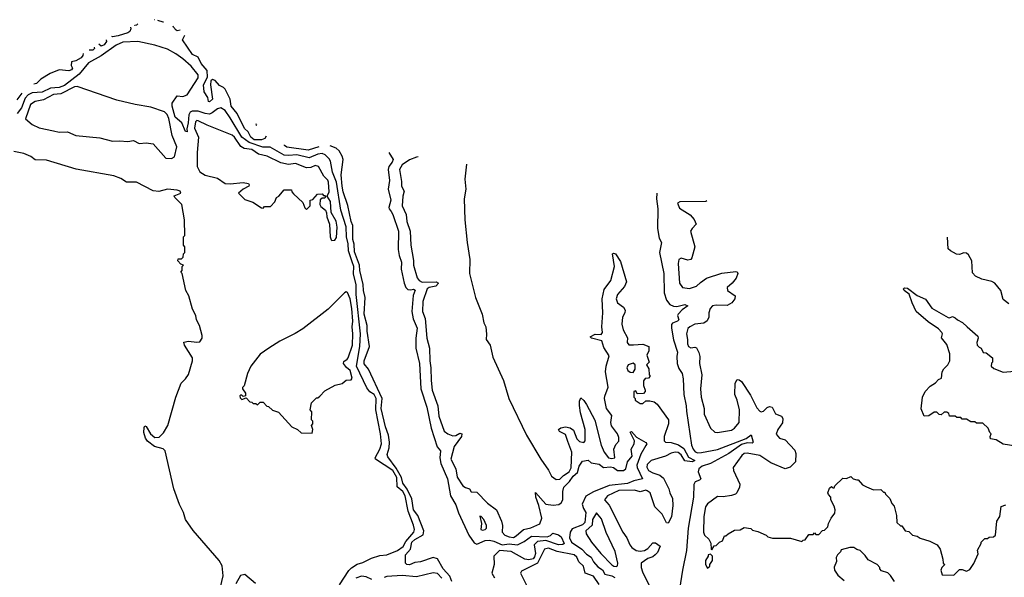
# Model space of a CAD drawing. Extents: x 1966327 to 2147849, y 395140 to 552178.
# Tile 314 of 316: x 2086296 to 2093294, y 545425 to 549389. Entities that reach past the tile are written whole.
import ezdxf

# ---------------------------------------------------------------- set-up
doc = ezdxf.new("R2010")
doc.units = 0

msp = doc.modelspace()

# ---------------------------------------------------------------- linework, layer by layer
at = {"layer": '0CON20XD'}
for points in [[(2087135.7, 549360.3), (2087125, 549350), (2087115, 549348), (2087113.1, 549349.7)], [(2087254.8, 549388.6), (2087251.2, 549388.9)], [(2087318.6, 549371.8), (2087315, 549370.8), (2087276.5, 549383.7)], [(2087435.4, 549314.4), (2087415, 549308.8), (2087406.7, 549315), (2087388.8, 549335), (2087386.2, 549342)], [(2087083.7, 549336), (2087085.5, 549325), (2087078.8, 549305), (2087065, 549295.3), (2086995, 549273.8), (2086955, 549266.9), (2086950.4, 549268.3)], [(2088047.5, 548560.7), (2088038.1, 548545), (2088015, 548534), (2087962.5, 548535), (2087937.8, 548555), (2087920.6, 548590.6), (2087893.1, 548615), (2087842.2, 548722.2), (2087798.5, 548775), (2087790.6, 548825), (2087755, 548895.7), (2087745, 548907.3), (2087715, 548920.8), (2087685, 548956.9), (2087665, 548962.9), (2087654.5, 548955), (2087652.1, 548925), (2087667.1, 548825), (2087645, 548804.4), (2087638.3, 548808.3), (2087632.5, 548835), (2087605.6, 548875), (2087602.2, 548925), (2087629.7, 548980.3), (2087628, 549028), (2087585, 549077.8), (2087563.1, 549123.1), (2087525, 549141.2), (2087452.5, 549245), (2087470.4, 549277.8)], [(2088569.2, 545370.9), (2088635, 545474.2), (2088655, 545492.2), (2088695, 545518.9), (2088735, 545530), (2088795, 545561.7), (2088855, 545580), (2088905, 545585.5), (2088979.8, 545615), (2089021.1, 545645), (2089040.2, 545679.8), (2089097.2, 545745), (2089101.4, 545765), (2089095.6, 545795), (2089055.9, 545895.9), (2089035.4, 546005), (2089018.2, 546035), (2088978.8, 546068.8), (2088975.3, 546135), (2088947.3, 546185), (2088824.9, 546265), (2088823, 546275), (2088855, 546336.2), (2088867, 546375), (2088860.9, 546445), (2088828, 546615), (2088829.3, 546695), (2088815, 546724.8), (2088785, 546742.7), (2088761.7, 546771.6), (2088689.8, 546925), (2088712.8, 547065), (2088717.1, 547155), (2088686.2, 547436.2), (2088687.2, 547505), (2088668.7, 547581.3), (2088669.6, 547635), (2088657.9, 547667.9), (2088632.5, 547745), (2088630.9, 547795), (2088617.6, 547845), (2088615, 547916.9), (2088577.2, 548035), (2088548, 548235), (2088519.7, 548305), (2088504.2, 548384.2), (2088495, 548399.3), (2088467.6, 548427.6), (2088445, 548437.3), (2088415, 548433.6), (2088352.1, 548407.9), (2088265, 548428.6), (2088205, 548423), (2088176.3, 548426.3), (2088075, 548483.5), (2088022.8, 548482.8), (2087927.1, 548517.1), (2087875, 548553.3), (2087790.8, 548690.8), (2087755, 548744.1), (2087725, 548762), (2087701.8, 548755), (2087664.1, 548725.9), (2087645, 548718.4), (2087615, 548722.1), (2087565, 548739.4), (2087520.5, 548739.5), (2087507.5, 548732.5), (2087496.9, 548713.1), (2087493.5, 548655), (2087482.9, 548612.9), (2087485, 548592.5), (2087475, 548594.2), (2087446.9, 548655), (2087401.2, 548695), (2087380, 548775), (2087380.2, 548795), (2087415, 548847.5), (2087455, 548843.2), (2087485.6, 548855), (2087564.8, 548975), (2087565, 548997.5), (2087515, 549057.5), (2087455, 549109.7), (2087405, 549146.8), (2087345, 549178.9), (2087255, 549208.1), (2087135, 549233.5), (2087028.8, 549228.8), (2086981.4, 549208.6), (2086875, 549131.8), (2086785, 549081.8), (2086718.6, 549001.4), (2086615, 548921.8), (2086575, 548906.7), (2086515, 548902.8), (2086455, 548873.2), (2086385, 548869.7), (2086355, 548854.2), (2086335, 548830.7), (2086307.4, 548762.6), (2086277.2, 548722.8)], [(2086910.3, 549244.7), (2086912.1, 549235), (2086895, 549209.1), (2086875, 549200.6), (2086858.8, 549214.2)], [(2086745.7, 549147.5), (2086743.6, 549135), (2086732.8, 549117.2), (2086695, 549097.1), (2086665, 549090), (2086662.3, 549062.3), (2086671.2, 549045), (2086665, 549032.9), (2086644.2, 549024.2), (2086575, 549033.4), (2086512.6, 549007.4), (2086445.3, 548965.6), (2086415.2, 548934.8), (2086395.9, 548929.8)], [(2086824.2, 549193.8), (2086826.2, 549185), (2086815, 549171.4), (2086789.1, 549173.1)], [(2086310.1, 548867.5), (2086275, 548819.6)], [(2087375, 548402.5), (2087395.9, 548414.1), (2087411.9, 548485), (2087379.5, 548565), (2087355, 548686), (2087344.4, 548715), (2087325, 548734.3), (2087228.1, 548768.1), (2087115.4, 548785.4), (2086985, 548816.4), (2086705, 548913.2), (2086685, 548911.1), (2086588.5, 548861.5), (2086535, 548856.2), (2086465, 548819.3), (2086405, 548807.8), (2086372.3, 548785), (2086336.7, 548685), (2086384.3, 548644.3), (2086435, 548621.2), (2086535, 548598.8), (2086575, 548590), (2086635, 548592.5), (2086695, 548566.7), (2086865, 548548), (2086954.3, 548524.3), (2087005, 548527.5), (2087065, 548522), (2087105, 548530), (2087145, 548508), (2087195, 548513.8), (2087245, 548506.7), (2087333.6, 548403.6), (2087375, 548402.5)], [(2088515, 547820), (2088535, 547822.5), (2088548.3, 547841.7), (2088552.2, 547915), (2088545, 547957.5), (2088508.3, 548018.3), (2088505, 548097.5), (2088480, 548135), (2088495.4, 548165), (2088490, 548235), (2088485, 548248.1), (2088457.2, 548277.2), (2088420, 548345), (2088395, 548351.5), (2088365, 548339.1), (2088335, 548336.9), (2088255, 548367.6), (2088205, 548360), (2088151.6, 548371.6), (2088055, 548418.2), (2087993.2, 548433.2), (2087944.4, 548465), (2087892.1, 548472.1), (2087868.4, 548488.4), (2087821.5, 548555), (2087805, 548569.2), (2087629.2, 548639.2), (2087565, 548670.9), (2087555, 548672.5), (2087545, 548662.5), (2087538.5, 548618.5), (2087567.1, 548555), (2087556.9, 548445), (2087557.1, 548345), (2087575, 548306.7), (2087614.2, 548284.2), (2087702, 548262), (2087755, 548224.3), (2087792.2, 548222.2), (2087885, 548231.9), (2087922.5, 548225), (2087927.5, 548215), (2087923.3, 548205), (2087883.3, 548185), (2087850, 548155), (2087895, 548110), (2087951.7, 548091.7), (2088015, 548052.5), (2088025, 548050), (2088035, 548060), (2088078.3, 548061.7), (2088110, 548095), (2088120, 548125), (2088136.4, 548133.6), (2088175, 548180), (2088228.3, 548178.3), (2088230, 548165), (2088241.7, 548151.7), (2088308.3, 548088.3), (2088321.7, 548051.7), (2088335, 548040), (2088360, 548065), (2088360, 548105), (2088378.3, 548111.7), (2088411.7, 548148.3), (2088445, 548150), (2088455, 548140), (2088465, 548140), (2088470, 548135), (2088465, 548120), (2088445, 548120), (2088431.7, 548108.3), (2088430, 548075), (2088435, 548060), (2088470, 548035), (2088477, 548017), (2088478.3, 547988.3), (2088496.4, 547936.4), (2088502.5, 547845), (2088510, 547825), (2088515, 547820)], [(2087976.5, 548649.1), (2087973, 548643), (2087981.8, 548639.4)], [(2087722, 545355), (2087741.9, 545435), (2087735.6, 545505.6), (2087714.3, 545544.3), (2087527.9, 545757.9), (2087475, 545837.1), (2087460.8, 545885), (2087431.7, 545941.7), (2087390.5, 546055), (2087329.5, 546325), (2087315, 546337.9), (2087254, 546355), (2087203.1, 546393.1), (2087189.6, 546415), (2087177.8, 546455), (2087180.7, 546490.7), (2087185, 546502.5), (2087195, 546497.5), (2087224.2, 546445), (2087255, 546419.5), (2087287.6, 546422.4), (2087318.8, 546451.2), (2087347.7, 546505), (2087405.9, 546705), (2087443.3, 546805), (2087474.6, 546835), (2087495, 546867.8), (2087523.8, 546963.8), (2087523.8, 546985), (2087467.5, 547075), (2087462.5, 547097.5), (2087495, 547103.3), (2087555, 547096.7), (2087575, 547100), (2087593.3, 547125), (2087593.3, 547145), (2087572.5, 547215), (2087552.5, 547255), (2087547.5, 547285), (2087525, 547330), (2087497.5, 547425), (2087477.5, 547465), (2087450, 547585), (2087440, 547595), (2087450, 547605), (2087450, 547635), (2087460, 547645), (2087441.7, 547651.7), (2087420, 547675), (2087421.7, 547688.3), (2087445, 547690), (2087458.3, 547701.7), (2087460, 547725), (2087470, 547735), (2087470, 547775), (2087460, 547785), (2087460, 547845), (2087470, 547855), (2087467.5, 547965), (2087447.5, 548075), (2087397.5, 548125), (2087393.3, 548136.7), (2087440, 548155), (2087435, 548170), (2087415, 548176.7), (2087346.1, 548183.9), (2087285, 548168), (2087245, 548171.4), (2087125, 548233.3), (2087055, 548233.8), (2087015, 548260), (2086965, 548280), (2086697.3, 548327.3), (2086485, 548390.6), (2086405, 548393.8), (2086375.5, 548415.5), (2086325, 548438.8), (2086255, 548450.8)], [(2088422.1, 548484.8), (2088345, 548460.6), (2088195, 548483.3), (2088178.5, 548495), (2088176.6, 548498.5)], [(2088664.1, 547825.9), (2088663.3, 547925), (2088651, 547955), (2088627.9, 548067.9), (2088595.2, 548164.8), (2088587.7, 548205), (2088580.7, 548285), (2088594.4, 548395.6), (2088588.5, 548418.5), (2088566.3, 548456.3), (2088545.4, 548475.4), (2088502.3, 548492)], [(2088918.8, 548444.2), (2088950.4, 548395), (2088943.4, 548375), (2088919.5, 548345), (2088914.2, 548325), (2088924.8, 548245), (2088914.4, 548185), (2088932.9, 548105), (2088920, 548055), (2088920.8, 548045), (2088935.8, 548025.8), (2088948.6, 548005), (2088988, 547885), (2088985.6, 547755), (2088991.9, 547711.9), (2089009.1, 547665), (2089007.6, 547615), (2089027.1, 547517.1), (2089040.9, 547485), (2089055, 547471.2), (2089075, 547468.8), (2089095, 547474.5), (2089107.3, 547467.3), (2089092.8, 547427.2), (2089081.9, 547315), (2089093, 547263), (2089120.6, 547195), (2089110.8, 547125), (2089110.6, 547055), (2089137.6, 546945), (2089147.8, 546765), (2089188.7, 546635), (2089220, 546485), (2089262.1, 546352.1), (2089287.5, 546325), (2089282.4, 546275), (2089288.5, 546235), (2089335.2, 546125), (2089358.5, 546005), (2089395, 545940.4), (2089414.3, 545884.3), (2089488.1, 545725), (2089525, 545669.1), (2089545, 545660.4), (2089604.2, 545685.8), (2089635, 545690), (2089665, 545682.9), (2089725, 545654.8), (2089775, 545663.4), (2089834.1, 545655.9), (2089880.3, 545679.7), (2089932.9, 545717.1), (2090045, 545712.8), (2090068, 545722), (2090085, 545739.2), (2090125, 545727.9), (2090145, 545712.5), (2090165.4, 545665), (2090155, 545657.1), (2090125, 545655.4), (2090035, 545685.9), (2089975, 545678.4), (2089952.8, 545655), (2089960.7, 545595), (2089955, 545570), (2089945, 545556.9), (2089915, 545548.3), (2089885, 545552.8), (2089787.7, 545607.7), (2089705, 545614.7), (2089666.2, 545575), (2089668, 545515), (2089651.7, 545455), (2089670.3, 545420.3)], [(2089127.1, 548413.4), (2089115, 548411.6), (2089065, 548392.5), (2089015, 548356.6), (2088994.4, 548325), (2089009.3, 548239.3), (2089008.8, 548205), (2089029.2, 548169.2), (2089019.1, 548135), (2089014.5, 548065), (2089043, 548005), (2089047.1, 547955), (2089071.3, 547885), (2089074.5, 547785), (2089095, 547676), (2089094.1, 547645), (2089121.6, 547555), (2089135.1, 547535.1), (2089155, 547524), (2089256.3, 547526.3), (2089271.2, 547515), (2089252.2, 547495), (2089205, 547485.2), (2089190.6, 547475), (2089159.8, 547385), (2089158.3, 547315), (2089178.4, 547265), (2089189, 547125), (2089209.2, 547055), (2089209.6, 546965), (2089217.6, 546915), (2089220.4, 546825), (2089228.1, 546755), (2089266.8, 546645), (2089275, 546570.6), (2089312.2, 546465), (2089339.3, 546445), (2089375, 546431), (2089395, 546433.4), (2089425, 546449), (2089439.2, 546445), (2089434.8, 546425), (2089384.6, 546355), (2089360.7, 546265), (2089394.8, 546195), (2089405, 546137.8), (2089445, 546075.7), (2089465, 546062.5), (2089492.5, 546055), (2089505, 546032), (2089545, 546030.8), (2089621.2, 545951.2), (2089685, 545904), (2089720.8, 545825), (2089726.9, 545793.1), (2089725.8, 545745), (2089744, 545725), (2089775, 545712.3), (2089805, 545708.9), (2089825, 545718.9), (2089875.8, 545764.2), (2089927.3, 545777.3), (2089992, 545805), (2090005.8, 545845), (2089985.8, 545935.8), (2089964.2, 545995), (2089961.9, 546028.1), (2090036.1, 545946.1), (2090087.1, 545937.1), (2090126.8, 545943.2), (2090144.3, 545955), (2090155.5, 545975), (2090155.7, 546035), (2090163.6, 546065), (2090204.4, 546105.6), (2090230.1, 546145), (2090259.6, 546170.4), (2090272.8, 546215), (2090295, 546249.6), (2090335, 546258.2), (2090357.9, 546237.9), (2090415, 546229.2), (2090445, 546206.6), (2090495, 546209.8), (2090515, 546204.6), (2090544.5, 546184.5), (2090586.7, 546183.3), (2090603.3, 546195), (2090615.2, 546245), (2090647.9, 546285), (2090642.5, 546335), (2090662.5, 546375), (2090664.7, 546395), (2090635, 546456.7), (2090645, 546461.9), (2090680.5, 546420.5), (2090745, 546383.8), (2090752, 546375), (2090745, 546362), (2090709.8, 546300.2), (2090681.6, 546221.6), (2090683.2, 546205), (2090723.1, 546125), (2090659.7, 546110.3), (2090615, 546091.2), (2090485, 546078.3), (2090375, 546033.5), (2090318.6, 546001.4), (2090294, 545945), (2090303, 545913), (2090319.4, 545885), (2090313.3, 545815), (2090295, 545798.8), (2090221.5, 545768.5), (2090207.2, 545745), (2090204.1, 545705), (2090218, 545675), (2090290.7, 545625), (2090325, 545588.7), (2090357.7, 545567.7), (2090374.9, 545534.9), (2090405, 545500), (2090437.1, 545477.1), (2090455, 545448.3), (2090505.3, 545435.3), (2090525, 545422.9)], [(2089471.1, 548361.3), (2089460, 548255), (2089466, 548185), (2089454, 548115), (2089460, 547965), (2089476.2, 547805), (2089496, 547685), (2089492.5, 547585), (2089536.1, 547413.9), (2089582, 547295), (2089594, 547235), (2089608, 547205), (2089614.1, 547154.1), (2089610, 547115), (2089639.2, 547075), (2089659.5, 546989.5), (2089734, 546825), (2089772.5, 546695), (2089898, 546435), (2089998.8, 546265), (2090055, 546186.7), (2090076.2, 546145), (2090109.2, 546119.2), (2090135, 546123.5), (2090160.9, 546149.1), (2090200.4, 546175), (2090215, 546203.8), (2090218.8, 546315), (2090191.6, 546391.6), (2090175, 546440.8), (2090131.8, 546461.8), (2090126, 546475), (2090142.6, 546487.4), (2090175, 546493.8), (2090207.9, 546487.9), (2090230.7, 546470.7), (2090255, 546410), (2090275, 546389.4), (2090305, 546383.3), (2090315.6, 546395), (2090313.6, 546476.4), (2090281.2, 546595), (2090273.6, 546646.4), (2090273.6, 546676.4), (2090285, 546700), (2090305, 546682.5), (2090325, 546652.5), (2090382.9, 546542.9), (2090427.5, 546365), (2090450.8, 546315), (2090480.6, 546275), (2090505, 546270.6), (2090525.8, 546275), (2090518.2, 546335), (2090531.7, 546368.3), (2090555, 546393.3), (2090555, 546420), (2090545.6, 546445), (2090502.7, 546502.7), (2090498.2, 546525), (2090505.3, 546575), (2090466.2, 546626.2), (2090451.8, 546695), (2090453.6, 546713.6), (2090477.4, 546777.4), (2090460, 546885), (2090464.2, 546925), (2090485, 547000), (2090448.3, 547058.3), (2090433.3, 547105), (2090360, 547125), (2090350, 547135), (2090385, 547152.5), (2090428.1, 547151.9), (2090438, 547165), (2090432, 547205), (2090439.4, 547305), (2090434.3, 547405), (2090448.8, 547471.2), (2090496.7, 547535), (2090523.3, 547635), (2090510, 547725), (2090515, 547730), (2090530, 547725), (2090565, 547670), (2090607.5, 547525), (2090595, 547492.5), (2090543.3, 547435), (2090533.8, 547405), (2090543.3, 547375), (2090587.5, 547345), (2090600, 547325), (2090596.7, 547305), (2090578.8, 547275), (2090576.2, 547225), (2090584.2, 547184.2), (2090616.4, 547126.4), (2090613.6, 547093.6), (2090625, 547077.5), (2090657, 547077), (2090725, 547083.3), (2090767.5, 547065), (2090767.5, 547035), (2090753.3, 547005), (2090770, 546955), (2090750, 546935), (2090767, 546907), (2090770, 546865), (2090777.5, 546855), (2090765, 546840), (2090741.7, 546838.3), (2090728.3, 546821.7), (2090728.3, 546788.3), (2090740, 546755), (2090740, 546745), (2090728.3, 546731.7), (2090685, 546730), (2090675, 546750), (2090660, 546745), (2090660, 546705), (2090670, 546695), (2090670, 546685), (2090705, 546660), (2090725, 546660), (2090745, 546680), (2090775, 546680), (2090805, 546672.5), (2090826.4, 546656.4), (2090905.8, 546545), (2090905.8, 546515), (2090876.9, 546425), (2090875, 546394), (2090884.7, 546384.7), (2090925, 546382.9), (2090977.7, 546367.7), (2091015, 546341.6), (2091049.7, 546279.7), (2091094.5, 546255), (2091075, 546245.8), (2091022.8, 546252.8), (2090996.5, 546296.5), (2090975, 546311.3), (2090955, 546315.6), (2090925, 546307.5), (2090885, 546285.8), (2090783.3, 546255), (2090755, 546228), (2090752.5, 546207.5), (2090765, 546184.2), (2090795, 546166.7), (2090845, 546151.2), (2090870.3, 546130.3), (2090909.2, 546055), (2090917.1, 546025), (2090934.3, 545985), (2090937.5, 545935), (2090928.8, 545855), (2090905, 545810), (2090893, 545813), (2090862.5, 545875), (2090810, 545925), (2090776.2, 546025), (2090755, 546040), (2090745, 546043.3), (2090705, 546033.8), (2090665.5, 546045.5), (2090555, 546042.1), (2090472.9, 546005), (2090452.5, 545975), (2090485, 545937.5), (2090581.2, 545745), (2090611.2, 545705), (2090631.2, 545655), (2090646.1, 545636.1), (2090677.5, 545615), (2090705, 545610.8), (2090737.5, 545615), (2090759.5, 545630.5), (2090795, 545670), (2090815, 545670), (2090847, 545647), (2090828.3, 545601.7), (2090812.5, 545585), (2090795, 545571.2), (2090760.3, 545559.7), (2090712, 545525), (2090712.5, 545495), (2090722.9, 545465), (2090775, 545358)], [(2090824.9, 548155.6), (2090820.8, 548115), (2090831.8, 548045), (2090828.3, 547905), (2090840, 547835), (2090857.1, 547805), (2090843.7, 547735), (2090873, 547585), (2090876.8, 547446.8), (2090893.1, 547395), (2090915.5, 547365.5), (2090941.3, 547351.3), (2090965, 547349.4), (2091023.2, 547363.2), (2091044.5, 547355), (2091004.4, 547325.6), (2090975.3, 547295), (2090969.7, 547285), (2090980.9, 547255), (2090970.6, 547245), (2090935, 547232.7), (2090928.8, 547221.2), (2090928.4, 547195), (2090942.8, 547112.8), (2090971.9, 547025), (2090965.2, 546994.8), (2090969.5, 546945), (2090980.3, 546910.3), (2091003.8, 546873.8), (2091012.1, 546835), (2091017, 546725), (2091033.3, 546645), (2091034.2, 546605), (2091069.3, 546365), (2091081.3, 546335), (2091097.5, 546317.5), (2091115, 546310.8), (2091142.5, 546312.5), (2091255, 546333.8), (2091459.2, 546410.8), (2091495, 546437.5), (2091508.2, 546385), (2091500.9, 546379.1), (2091465, 546380.8), (2091425, 546369.4), (2091335.6, 546304.4), (2091206.3, 546233.7), (2091145.8, 546214.2), (2091123.2, 546195), (2091118.2, 546175), (2091136.7, 546125), (2091126.2, 546115), (2091095.4, 546104.6), (2091087.9, 546085), (2091085.3, 545995), (2091047.5, 545775), (2091034.3, 545615), (2091006.7, 545475), (2090976.9, 545295)], [(2091179.1, 548101.8), (2091173.2, 548096.8), (2090986.9, 548093.1), (2090970.8, 548085), (2090985, 548049.2), (2091060.9, 548000.9), (2091088.9, 547968.9), (2091104, 547935), (2091074.5, 547905.5), (2091064.4, 547885), (2091092.9, 547775), (2091073.1, 547695), (2091065, 547684.4), (2091045, 547679.1), (2090995.9, 547694.1), (2090980.8, 547685), (2090976.7, 547655), (2090985.6, 547515), (2091006.3, 547486.3), (2091055, 547477.5), (2091105, 547494.5), (2091135, 547520), (2091177.5, 547552.5), (2091285, 547588.1), (2091385, 547598.6), (2091395.5, 547595.5), (2091400, 547585), (2091387.9, 547552.1), (2091359.2, 547515), (2091324.3, 547485), (2091326, 547465), (2091380.8, 547425), (2091379.4, 547405), (2091356.9, 547375), (2091323.7, 547356.3), (2091245, 547360.4), (2091220, 547355), (2091202, 547335), (2091194, 547305), (2091194.2, 547275), (2091180.7, 547249.3), (2091157.6, 547232.4), (2091095, 547224.6), (2091058.1, 547205), (2091045, 547194), (2091034, 547156), (2091043.1, 547115), (2091041.8, 547085), (2091049.5, 547065), (2091065, 547056.8), (2091095, 547060.9), (2091105, 547056.9), (2091123.3, 547023.3), (2091129.1, 546995), (2091127.5, 546945), (2091144.5, 546865), (2091134.6, 546765), (2091138.8, 546705), (2091159.4, 546625), (2091161.4, 546585), (2091206.4, 546486.4), (2091237, 546457), (2091255, 546454), (2091355, 546470.5), (2091377.1, 546485), (2091410, 546525), (2091410.9, 546615), (2091394.5, 546685), (2091377.9, 546725), (2091380, 546805), (2091395, 546830), (2091408.8, 546828.8), (2091426.8, 546816.8), (2091489.4, 546719.4), (2091535, 546630), (2091555, 546606.9), (2091565, 546601.5), (2091582, 546605), (2091608.2, 546631.8), (2091625, 546640), (2091643.5, 546633.5), (2091668.2, 546588.2), (2091711.1, 546571.1), (2091720.5, 546555), (2091717.5, 546522.5), (2091684.4, 546475), (2091672.7, 546442.7), (2091695, 546413.8), (2091735, 546403.3), (2091805, 546330), (2091812.5, 546305), (2091810, 546245), (2091772.3, 546207.7), (2091735, 546196.2), (2091635, 546239.2), (2091555, 546291.9), (2091465, 546308.6), (2091445, 546304.2), (2091428.2, 546291.8), (2091366.7, 546205), (2091370, 546185), (2091413.6, 546086.4), (2091411.2, 546065), (2091393.6, 546026.4), (2091383.6, 546016.4), (2091355, 546006.2), (2091295, 545996.7), (2091255, 546000), (2091185, 545948), (2091169.4, 545925), (2091158.3, 545858.3), (2091156.2, 545745), (2091163.3, 545725), (2091192.5, 545695), (2091207, 545667), (2091210, 545625), (2091215, 545620), (2091231.7, 545648.3), (2091245, 545650), (2091270, 545675), (2091290, 545685), (2091305, 545720), (2091315, 545720), (2091330, 545735), (2091375, 545760), (2091417, 545763), (2091445, 545780), (2091491.7, 545771.7), (2091505, 545760), (2091541.7, 545751.7), (2091600, 545725), (2091613, 545713), (2091645, 545702.5), (2091775, 545702.5), (2091855, 545680), (2091865, 545690), (2091878.3, 545691.7), (2091905, 545730), (2091935, 545730), (2091945, 545740), (2091955, 545730), (2091975, 545730), (2092001.7, 545758.3), (2092015, 545760), (2092040, 545785), (2092043, 545807), (2092062.5, 545845), (2092089.3, 545880.7), (2092091.2, 545905), (2092085, 545930), (2092060, 545975), (2092060, 545995), (2092043, 546013), (2092040, 546025), (2092051.7, 546058.3), (2092065, 546070), (2092075, 546060), (2092085, 546060), (2092090, 546075), (2092145, 546130), (2092171.7, 546128.3), (2092201.7, 546141.7), (2092220, 546125), (2092245, 546117.5), (2092255, 546117.5), (2092285, 546082.5), (2092315, 546067.5), (2092365, 546047.5), (2092415, 546050), (2092435, 546030), (2092445, 546030), (2092450, 546015), (2092480, 545985), (2092495, 545950), (2092511.7, 545931.7), (2092527.5, 545865), (2092530, 545815), (2092555, 545790), (2092565, 545790), (2092590, 545755), (2092615, 545750), (2092640, 545725), (2092675, 545717.5), (2092695, 545702.5), (2092765, 545682.5), (2092816.4, 545656.4), (2092837.5, 545625), (2092857.5, 545555), (2092860, 545525), (2092870, 545515), (2092850, 545495), (2092843.6, 545476.4), (2092851.7, 545441.7), (2092935, 545440), (2092975, 545480), (2092995, 545480), (2093025, 545467.5), (2093049.3, 545480.7), (2093077, 545523), (2093107, 545593), (2093103, 545617), (2093130, 545665), (2093130, 545675), (2093155, 545700), (2093175, 545700), (2093185, 545710), (2093217, 545713), (2093230, 545725), (2093240, 545825), (2093261.7, 545858.3), (2093271.7, 545928.3), (2093305, 545940)], [(2089365.9, 545395), (2089353.8, 545433.8), (2089305.6, 545485), (2089265, 545555.9), (2089233.6, 545566.4), (2089145, 545534.4), (2089105, 545531.2), (2089065, 545513.9), (2089046.4, 545516.4), (2089038.2, 545525), (2089038.3, 545585), (2089072.3, 545625), (2089083, 545675), (2089105, 545694.8), (2089162.2, 545727.8), (2089168.8, 545755), (2089124.5, 545864.5), (2089093.5, 545905), (2089082.4, 545982.4), (2089050.6, 546050.6), (2089019.3, 546095), (2089009.8, 546135), (2088971.1, 546201.1), (2088911, 546281), (2088907.5, 546297.5), (2088921.4, 546345), (2088922.8, 546385), (2088917.3, 546435), (2088895, 546494.5), (2088865.4, 546625), (2088870.8, 546695), (2088775.4, 546905.4), (2088745, 546942.5), (2088744, 546965), (2088781.1, 547065), (2088764.8, 547175), (2088764.4, 547215), (2088744.1, 547295), (2088751.1, 547415), (2088738.7, 547465), (2088736.8, 547506.8), (2088712.7, 547605), (2088710.7, 547645), (2088675, 547739.5), (2088672.5, 547792.5), (2088664.1, 547825.9)], [(2093325, 547370), (2093285, 547400), (2093270, 547465), (2093226.4, 547516.4), (2093205, 547527.5), (2093133.6, 547543.6), (2093090, 547565), (2093068.3, 547588.3), (2093062.5, 547675), (2093038.3, 547718.3), (2093025, 547730), (2093005, 547732.5), (2092975, 547720), (2092953, 547723), (2092910, 547745), (2092895, 547760), (2092890.2, 547841.8)], [(2088375, 546450), (2088380, 546475), (2088370, 546505), (2088380, 546515), (2088380, 546535), (2088370, 546545), (2088371.7, 546601.7), (2088360, 546615), (2088370, 546665), (2088405, 546700), (2088415, 546700), (2088428.3, 546711.7), (2088465, 546750), (2088538.3, 546791.7), (2088587, 546803), (2088615, 546827.5), (2088651.7, 546828.3), (2088659.3, 546840.7), (2088644.3, 546895), (2088617.4, 546917.4), (2088596.9, 546945), (2088600.2, 546959.8), (2088624.2, 546975), (2088629.6, 546985), (2088660.3, 547075), (2088662.9, 547155), (2088657.5, 547205), (2088663.7, 547245), (2088656.1, 547336.1), (2088645.3, 547404.7), (2088625, 547450), (2088615, 547454.2), (2088605, 547447.5), (2088487.8, 547332.2), (2088307.6, 547192.4), (2088252.4, 547157.6), (2088145, 547104.4), (2088066, 547054), (2088005, 547011.1), (2087939.2, 546925), (2087914, 546875), (2087890, 546785), (2087880, 546775), (2087880, 546765), (2087900, 546735), (2087900, 546715), (2087885, 546710), (2087875, 546720), (2087865, 546720), (2087860, 546715), (2087861.7, 546701.7), (2087875, 546690), (2087905, 546700), (2087931.7, 546671.7), (2087945, 546670), (2087955, 546660), (2087975, 546660), (2087985, 546650), (2088005, 546670), (2088025, 546670), (2088051.7, 546641.7), (2088065, 546640), (2088093, 546613), (2088135, 546600), (2088230, 546495), (2088270, 546475), (2088295, 546452.5), (2088375, 546450)], [(2093376.4, 546356.4), (2093285, 546372.5), (2093235, 546402.5), (2093195, 546410), (2093192.5, 546425), (2093200, 546445), (2093190, 546455), (2093180, 546485), (2093141.7, 546521.7), (2093095, 546520), (2093085, 546530), (2093055, 546530), (2093025, 546550), (2092995, 546550), (2092985, 546560), (2092955, 546560), (2092945, 546570), (2092905, 546570), (2092898.3, 546588.3), (2092885, 546600), (2092865, 546600), (2092845, 546580), (2092831.7, 546581.7), (2092815, 546600), (2092795, 546600), (2092757, 546573), (2092725, 546570), (2092703, 546623), (2092712.5, 546705), (2092730, 546745), (2092767, 546783), (2092805, 546807.5), (2092825, 546830), (2092848.3, 546841.7), (2092852.5, 546885), (2092863.6, 546906.4), (2092892.5, 546935), (2092907.5, 546965), (2092907, 547013), (2092885, 547080), (2092848.3, 547128.3), (2092853.3, 547155), (2092848.8, 547165), (2092825, 547192), (2092752.1, 547242.1), (2092668, 547315), (2092639.2, 547375), (2092618.3, 547438.3), (2092582.5, 547465), (2092577.5, 547475), (2092585, 547482.5), (2092605, 547480), (2092675, 547427.5), (2092733, 547403), (2092779.3, 547339.3), (2092895, 547272.5), (2092905, 547270), (2092925, 547280), (2092945, 547270), (2092960, 547255), (2092996.7, 547236.7), (2093030, 547205), (2093105, 547140), (2093107.5, 547125), (2093097.5, 547095), (2093100, 547075), (2093115, 547060), (2093130, 547055), (2093143.6, 547023.6), (2093165, 547020), (2093210, 546985), (2093210, 546955), (2093203, 546947), (2093200, 546925), (2093218.3, 546908.3), (2093285, 546882.5), (2093365, 546890)], [(2090655, 546880), (2090670, 546905), (2090670, 546935), (2090655, 546947.5), (2090620, 546935), (2090610, 546915), (2090617.5, 546895), (2090635, 546883.3), (2090655, 546880)], [(2089585, 545759.6), (2089605, 545764), (2089612.5, 545775), (2089612.2, 545792.2), (2089593.3, 545835), (2089575, 545856.7), (2089565, 545860), (2089577.5, 545807.5), (2089573.8, 545765), (2089585, 545759.6)], [(2090535, 545502.9), (2090543.6, 545506.4), (2090545.8, 545525), (2090527.3, 545607.3), (2090464.2, 545744.2), (2090430.7, 545840.7), (2090395, 545883.3), (2090365.8, 545835.8), (2090363.4, 545796.6), (2090319.2, 545755), (2090321.5, 545735), (2090359.5, 545675), (2090425, 545594.4), (2090505, 545514.2), (2090517.5, 545505), (2090535, 545502.9)], [(2090414.4, 545375), (2090373.9, 545433.9), (2090314.4, 545454.4), (2090303.7, 545505), (2090270.2, 545535), (2090255, 545568.3), (2090235.7, 545585), (2090115, 545608.6), (2090055, 545632.7), (2090026.7, 545625), (2089975.6, 545524.4), (2089861.6, 545468.4), (2089855.5, 545455), (2089905.5, 545355.5)], [(2092512.5, 545395), (2092485, 545437.5), (2092465, 545457.5), (2092421.7, 545471.7), (2092410, 545485), (2092410, 545495), (2092390, 545515), (2092325, 545550), (2092305, 545580), (2092270, 545615), (2092245, 545622.5), (2092225, 545637.5), (2092195, 545637.5), (2092135, 545620), (2092130, 545605), (2092107.5, 545585), (2092097.5, 545565), (2092101.7, 545538.3), (2092083.6, 545496.4), (2092087.5, 545475), (2092110.7, 545440.7), (2092155, 545402.5)], [(2091185, 545490), (2091200, 545505), (2091200, 545515), (2091220, 545545), (2091220, 545575), (2091205, 545590), (2091190, 545585), (2091190, 545575), (2091170, 545545), (2091170, 545515), (2091185, 545490)], [(2087970.6, 545380.6), (2087895, 545444.2), (2087865, 545437.5), (2087831.1, 545378.9)], [(2088798.8, 545408.8), (2088758.2, 545428.2), (2088725, 545432.3), (2088685, 545418.9)], [(2089295, 545418.5), (2089265, 545453), (2089235, 545457.8), (2089115, 545428.2), (2089015, 545437.6), (2088905, 545430.7), (2088885.3, 545424.7)]]:
    msp.add_lwpolyline(points, dxfattribs=at)

doc.saveas('drawing.dxf')
